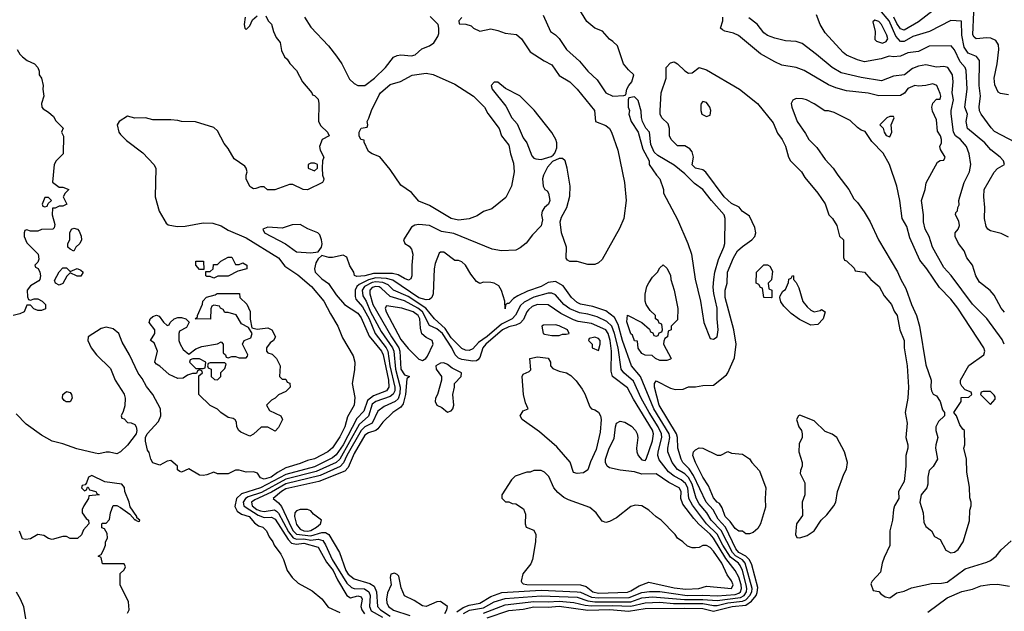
# Model space of a CAD drawing. Header units: inches. Extents: x 1793389 to 1900389, y 320802 to 470796.
# Tile 514 of 656: x 1870670 to 1876147, y 380662 to 383956. Entities that reach past the tile are written whole.
import ezdxf

# ---------------------------------------------------------------- set-up
doc = ezdxf.new("R2010")
doc.units = ezdxf.units.IN
doc.header["$MEASUREMENT"] = 0
doc.layers.add('B8378', color=7, linetype='Continuous')

msp = doc.modelspace()

# ---------------------------------------------------------------- linework, layer by layer
at = {"layer": 'B8378', "color": 2}
for points, elevation in [([(1873581, 383981), (1873622, 383890), (1873650, 383871.3), (1873670, 383851.3), (1873711.3, 383790), (1873784.5, 383724.5), (1873831, 383670), (1873881.4, 383621.4), (1873931.3, 383550), (1873970, 383531), (1874030, 383534), (1874042, 383538), (1874048, 383570), (1874058, 383590), (1874075.3, 383610), (1874086, 383650), (1874056.4, 383676.4), (1874028.7, 383710), (1873995.3, 383810), (1873970, 383835.3), (1873950, 383848), (1873912.5, 383892.5), (1873869.2, 383909.2), (1873825.6, 383945.6), (1873750, 384068)], 230), ([(1876210, 383272.3), (1876093.4, 383333.4), (1876073.3, 383353.3), (1876019.3, 383430), (1876009.7, 383449.7), (1876006.8, 383473.2), (1876014.5, 383530), (1876007.3, 383590), (1876009.5, 383729.5), (1875991.7, 383751.7), (1875947, 383770), (1875924.1, 383804.1), (1875911.1, 383870), (1875908.7, 383948.7), (1875850, 383952.7), (1875731, 383890), (1875638, 383862), (1875590, 383835.6), (1875570, 383834), (1875543.8, 383863.8), (1875506, 383950), (1875452.2, 384012.2)], 214), ([(1875752, 384008), (1875670, 383943.6), (1875590, 383898.9), (1875570, 383905.6), (1875550, 383935.8), (1875532.3, 383970)], 210), ([(1876170, 383538), (1876126, 383546), (1876112.9, 383552.9), (1876094.2, 383594.2), (1876091.6, 383630), (1876107, 383710), (1876117, 383790), (1876115.6, 383815.6), (1876099.7, 383839.7), (1876073.1, 383853.1), (1876050, 383855.6), (1875990, 383849.4), (1875978.6, 383858.6), (1875972.5, 383872.5), (1875977.6, 383997.6)], 210), ([(1872038, 383978), (1872052, 383950), (1872070.9, 383930.9), (1872082, 383890), (1872096.9, 383856.9), (1872118, 383830), (1872125.4, 383785.4), (1872142, 383750), (1872156.9, 383736.9), (1872171.6, 383711.6), (1872210, 383674), (1872242, 383610), (1872294, 383550), (1872298, 383538), (1872310, 383534), (1872330, 383514), (1872334, 383490), (1872332, 383390), (1872345.4, 383365.4), (1872382, 383330), (1872391.3, 383310), (1872351.6, 383288.4), (1872338, 383250), (1872342, 383230), (1872362, 383190), (1872354, 383170), (1872352, 383130), (1872354, 383090), (1872362, 383070), (1872359.6, 383060.4), (1872354, 383050), (1872270, 383008.7), (1872246, 383010), (1872190, 383038), (1872170, 383038), (1872088.9, 383008.9), (1872048.9, 383008.9), (1872030, 383026), (1872010, 383026), (1871983.6, 383016.4), (1871970, 383015.3), (1871960.2, 383020.2), (1871950, 383028), (1871929.3, 383070), (1871929.3, 383090.7), (1871935.3, 383110), (1871929, 383130), (1871921.2, 383141.2), (1871862.3, 383182.2), (1871830, 383239), (1871807.3, 383267.3), (1871770, 383338), (1871750, 383355.3), (1871648.4, 383388.4), (1871570, 383388.7), (1871550, 383395.3), (1871510, 383399), (1871410, 383399), (1871370, 383409), (1871310, 383408.7), (1871270, 383419), (1871222, 383390), (1871212, 383370), (1871221, 383330), (1871230, 383318), (1871263.4, 383283.4), (1871354.6, 383214.6), (1871416, 383150), (1871426, 383130), (1871422.8, 382970), (1871446, 382890), (1871483.5, 382823.5), (1871494.8, 382814.8), (1871545.5, 382805.5), (1871590, 382806), (1871690, 382825.5), (1871743.4, 382823.4), (1871790, 382808), (1871830, 382784.4), (1871930, 382741.3), (1872110, 382630.5), (1872144.9, 382584.9), (1872216.1, 382536.1), (1872293, 382470), (1872362.4, 382390), (1872398, 382318), (1872439.3, 382250), (1872464.7, 382184.7), (1872524.5, 382084.5), (1872533.4, 382050), (1872532.8, 382007.2), (1872518.8, 381930), (1872533.7, 381853.7), (1872530.7, 381810), (1872494, 381746), (1872478.4, 381690), (1872450, 381633.2), (1872410, 381573.2), (1872384, 381550), (1872310, 381512), (1872270, 381502.9), (1872230, 381485.1), (1872150, 381461.1), (1872103.9, 381436.1), (1872067.7, 381410), (1872030, 381397.6), (1872010, 381405.2), (1871991.6, 381431.6), (1871970, 381439.3), (1871930, 381437.2), (1871890, 381448), (1871870, 381448), (1871830, 381428.7), (1871770, 381428.7), (1871750, 381438), (1871710, 381422), (1871690, 381419), (1871670, 381421.2), (1871610, 381455.3), (1871570, 381438), (1871560.4, 381440.4), (1871548, 381450), (1871548, 381470), (1871510, 381502), (1871490, 381498), (1871450, 381475.3), (1871410, 381488.7), (1871399, 381510), (1871390, 381546), (1871380.4, 381560.4), (1871369.1, 381609.1), (1871368.7, 381630), (1871378, 381650), (1871441.2, 381718.8), (1871454, 381750), (1871452.3, 381790), (1871409.5, 381870), (1871374.2, 381914.2), (1871350, 381959.3), (1871328.4, 381988.4), (1871280.7, 382090), (1871240.3, 382160.3), (1871220.9, 382210), (1871190, 382235.6), (1871150, 382244.2), (1871122.3, 382237.7), (1871050.8, 382190), (1871048.2, 382170), (1871068, 382130), (1871097.1, 382090), (1871174.9, 382014.9), (1871201.6, 381950), (1871250.5, 381870.5), (1871256, 381850), (1871254.4, 381805.6), (1871246, 381774), (1871234, 381750), (1871238, 381738), (1871250, 381734), (1871270, 381714), (1871290, 381712), (1871310, 381702), (1871318, 381690), (1871322, 381670), (1871318, 381650), (1871270, 381588), (1871230.6, 381549.4), (1871210, 381539), (1871168.9, 381548.9), (1871150, 381549), (1871110, 381539.3), (1871090, 381542.7), (1870986.5, 381566.5), (1870910, 381594), (1870849.7, 381609.7), (1870790, 381642.9), (1870705.1, 381705.1), (1870650, 381762.7)], 222), ([(1873130, 383968), (1873112, 383950), (1873114, 383934), (1873152, 383932), (1873182, 383922), (1873194, 383910), (1873230, 383892), (1873290, 383904.7), (1873330, 383896), (1873370, 383881), (1873433.2, 383873.2), (1873461, 383850), (1873510, 383778), (1873586.4, 383726.4), (1873630, 383704.7), (1873670, 383644.7), (1873730, 383610.7), (1873770.8, 383570), (1873867.3, 383450), (1873872, 383390), (1873930, 383366.8), (1873951, 383350), (1873962.8, 383330), (1873997.3, 383230), (1874034, 383050), (1874042.8, 382950), (1874030.5, 382850), (1874006.6, 382793.4), (1873910, 382622), (1873890, 382602), (1873870, 382594), (1873830, 382594), (1873770, 382609.4), (1873729.4, 382609.4), (1873717.2, 382617.2), (1873709.3, 382629.3), (1873712, 382690), (1873682.9, 382770), (1873677.2, 382830), (1873683.7, 382856.3), (1873712.7, 382910), (1873730, 382974), (1873732.7, 383030), (1873716, 383130), (1873704, 383170), (1873690, 383184), (1873670, 383184), (1873634, 383166), (1873605.5, 383134.5), (1873582.8, 383090), (1873578, 383070), (1873582, 383030), (1873591.6, 383011.6), (1873603.6, 383003.6), (1873612, 382990), (1873618, 382950), (1873612, 382930), (1873588.5, 382911.5), (1873576.3, 382890), (1873573.4, 382870), (1873578.5, 382841.5), (1873570.5, 382809.5), (1873522, 382758), (1873488.1, 382711.9), (1873454.6, 382685.4), (1873430, 382672.7), (1873350, 382669.4), (1873298.6, 382678.6), (1873085.3, 382765.3), (1873016.9, 382776.9), (1872950, 382809.6), (1872890, 382816), (1872867.5, 382812.5), (1872850, 382802), (1872804.7, 382730), (1872812, 382710), (1872836.3, 382696.3), (1872850, 382678), (1872857.3, 382650), (1872850.7, 382590), (1872850.7, 382529.3), (1872846.4, 382513.6), (1872833.4, 382506.6), (1872810, 382514.5), (1872775.3, 382535.3), (1872742.8, 382542.8), (1872637.4, 382542.6), (1872589.8, 382529.8), (1872545.8, 382525.8), (1872532.9, 382532.9), (1872529.3, 382550), (1872506.5, 382586.5), (1872490, 382634), (1872470, 382646), (1872410, 382632.3), (1872390, 382632.7), (1872350, 382644), (1872330, 382625.2), (1872317.3, 382602.7), (1872310.5, 382570), (1872314, 382550), (1872350, 382514), (1872388.2, 382488.2), (1872430, 382424.7), (1872476, 382370), (1872550, 382322), (1872570, 382296.3), (1872614.2, 382194.2), (1872682, 382110), (1872691, 382090), (1872720.9, 381950), (1872723.6, 381910), (1872709.3, 381890.7), (1872638, 381862), (1872604.1, 381835.9), (1872584.1, 381775.9), (1872544.9, 381735.1), (1872470, 381589.8), (1872430, 381533.5), (1872410, 381516.8), (1872310, 381467.5), (1872150, 381423.9), (1872010, 381349.2), (1871903.6, 381316.4), (1871874.9, 381290), (1871866.6, 381246.6), (1871879.9, 381219.9), (1871903.9, 381203.9), (1871946, 381190), (1871974.9, 381154.9), (1871998, 381138), (1872022, 381130), (1872042, 381110), (1872056.9, 381076.9), (1872078, 381050), (1872084.7, 381030), (1872121.4, 380981.4), (1872137.3, 380950), (1872158, 380890), (1872186, 380850), (1872218.5, 380818.5), (1872296.8, 380776.8), (1872350, 380731), (1872385.8, 380685.8), (1872450, 380656)], 226), ([(1871924.7, 383970), (1871918, 383930), (1871922, 383910), (1871930, 383902), (1871934, 383906), (1871950, 383922), (1871964.7, 383955.3), (1871990, 383978)], 222), ([(1872253.4, 383970), (1872290, 383914), (1872386.8, 383810), (1872432.5, 383752.5), (1872462, 383710), (1872504.4, 383624.4), (1872530, 383600.7), (1872550, 383590.6), (1872590, 383590.5), (1872642.7, 383630), (1872705.2, 383690), (1872750, 383746.8), (1872770, 383757.3), (1872790, 383760.7), (1872850, 383756), (1872870, 383761), (1872906.3, 383793.7), (1872949.1, 383810.9), (1872972.9, 383827.1), (1872996.4, 383863.6), (1873000.4, 383879.6), (1873002, 383910), (1872998, 383930), (1872953.6, 383973.6)], 226), ([(1876147.3, 382150), (1876136.1, 382176.1), (1876050, 382293.2), (1875970, 382373.2), (1875851.7, 382531.7), (1875810, 382577.2), (1875747.3, 382690), (1875729.6, 382749.6), (1875707, 382790), (1875697.2, 382830), (1875697.2, 382870), (1875686.6, 382950), (1875706, 383010), (1875712.7, 383047.3), (1875776.4, 383163.6), (1875790, 383172), (1875810, 383174), (1875818, 383190), (1875792.9, 383232.9), (1875788.7, 383250), (1875798, 383270), (1875797.6, 383290), (1875791.5, 383310), (1875775.6, 383335.6), (1875770, 383398), (1875747.5, 383447.5), (1875743.7, 383470), (1875750, 383492), (1875770, 383514), (1875790, 383514), (1875793.2, 383530), (1875790, 383546), (1875772.3, 383590), (1875750, 383599.3), (1875710, 383589), (1875670, 383586), (1875650, 383589.4), (1875610, 383572.3), (1875592.3, 383547.7), (1875570, 383534.5), (1875450, 383531.8), (1875390, 383547), (1875270, 383559.5), (1875210, 383577), (1875170, 383594.5), (1875033.8, 383673.8), (1874990, 383689.3), (1874910, 383703.7), (1874870, 383720.9), (1874790, 383767), (1874668.2, 383868.2), (1874640.8, 383880.8), (1874592, 383892), (1874580.1, 383900.1), (1874569.2, 383910), (1874582, 383950), (1874582, 383970)], 226), ([(1876147.6, 382327.6), (1876129.3, 382350), (1876090, 382422), (1876069.2, 382449.2), (1876010, 382495.3), (1875989.2, 382530), (1875969.4, 382589.4), (1875939.3, 382630), (1875923.7, 382670), (1875892.7, 382710), (1875873.2, 382750), (1875874, 382770), (1875889.6, 382790.4), (1875897, 382810), (1875893.8, 382833.8), (1875875.3, 382870), (1875878, 382882), (1875887.3, 382892.7), (1875888, 382910), (1875895.3, 382924.7), (1875894, 382950), (1875899, 382970), (1875923.6, 383050), (1875953.2, 383110), (1875960.9, 383150), (1875952.3, 383210), (1875936.2, 383250), (1875903.7, 383290), (1875876, 383310), (1875863.7, 383330), (1875851.7, 383431.7), (1875851.6, 383450), (1875864.4, 383510), (1875858, 383550), (1875862, 383610), (1875859.3, 383650), (1875833.2, 383690), (1875810, 383696), (1875770, 383692), (1875710, 383704.5), (1875670, 383696.9), (1875635.6, 383684.4), (1875591.6, 383648.4), (1875530, 383641.6), (1875464.1, 383615.9), (1875350, 383634), (1875240.1, 383660.1), (1875190, 383689.4), (1875103.3, 383763.3), (1875023.2, 383823.2), (1874990, 383834), (1874930, 383839), (1874870, 383854), (1874830, 383869.2), (1874810, 383884), (1874771.6, 383931.6), (1874725.8, 383965.8)], 222), ([(1876170, 382746), (1876130, 382766), (1876070, 382781.2), (1876055.3, 382790), (1876045.6, 382805.6), (1876037.2, 382850), (1876039.3, 382910), (1876032.7, 382970), (1876036, 383010), (1876090, 383106.8), (1876110, 383127.3), (1876148.7, 383150), (1876142, 383170), (1876124, 383190), (1876071.5, 383231.5), (1876039.3, 383270), (1875942, 383350), (1875935.1, 383390), (1875941.6, 383430), (1875927.8, 383470), (1875939.7, 383570), (1875934.3, 383674.3), (1875929.5, 383690), (1875901, 383721), (1875870, 383789), (1875851.5, 383811.5), (1875730, 383809.3), (1875670, 383779.5), (1875610, 383771.6), (1875570, 383754), (1875530, 383749.4), (1875507.3, 383752.7), (1875461.4, 383738.6), (1875370, 383720.9), (1875330, 383732.7), (1875270, 383759.3), (1875250, 383773.2), (1875150, 383884), (1875122.7, 383930), (1875102.7, 383982.7)], 218), ([(1870656, 383790), (1870670, 383764.7), (1870684.7, 383750), (1870712, 383730), (1870752, 383710), (1870770.9, 383690.9), (1870778, 383670), (1870778, 383650), (1870791, 383630), (1870801, 383590), (1870798, 383570), (1870804.7, 383530), (1870791.3, 383490), (1870792, 383470), (1870799.6, 383459.6), (1870830, 383442), (1870856.9, 383416.9), (1870870, 383394), (1870912, 383352), (1870902, 383330), (1870912.7, 383307.3), (1870912, 383210), (1870872, 383170), (1870862, 383150), (1870852, 383052), (1870890, 383024.7), (1870910, 383024.7), (1870942, 383010), (1870922, 382990), (1870912, 382970), (1870931, 382929), (1870910, 382918), (1870890, 382918), (1870867.3, 382907.3), (1870852.7, 382907.3), (1870851, 382870), (1870864.7, 382815.3), (1870862, 382798), (1870854, 382790), (1870790, 382788), (1870770, 382778), (1870730, 382778), (1870710, 382786), (1870698, 382782), (1870694, 382770), (1870694, 382750), (1870710, 382714), (1870772, 382650), (1870776.9, 382623.1), (1870770, 382606), (1870754, 382590), (1870758, 382578), (1870771.6, 382571.6), (1870782, 382550), (1870784.7, 382530), (1870782, 382510), (1870776.9, 382503.1), (1870730, 382475.3), (1870712, 382450), (1870712.7, 382412.7), (1870718, 382398), (1870730, 382394), (1870750, 382402), (1870770, 382402), (1870794, 382390), (1870814, 382370), (1870812.7, 382347.3), (1870790, 382338), (1870770, 382338), (1870747.3, 382347.3), (1870730, 382366), (1870710, 382366), (1870694, 382330), (1870670, 382318), (1870634, 382310)], 218), ([(1873270, 380626.4), (1873390, 380667.5), (1873470, 380675.2), (1873530, 380686.8), (1873610, 380685), (1873670, 380691.5), (1873830, 380668.8), (1873952.4, 380672.4), (1874055.9, 380664.1), (1874150, 380678.5), (1874370, 380679.8), (1874470, 380678), (1874530, 380663.2), (1874634, 380690), (1874710, 380696.6), (1874741.3, 380718.7), (1874766, 380750), (1874773.1, 380766.9), (1874775.8, 380795.8), (1874741.8, 380921.8), (1874729.3, 380949.3), (1874708.9, 380968.9), (1874669.5, 380989.5), (1874652.8, 381010), (1874596.2, 381130), (1874554.5, 381174.5), (1874528.3, 381228.3), (1874487.7, 381270), (1874418.5, 381418.5), (1874394.8, 381454.8), (1874358.9, 381490), (1874348.8, 381508.8), (1874331.1, 381570), (1874328.7, 381630), (1874323.1, 381650), (1874227.7, 381810), (1874200.7, 381910), (1874201.2, 381930), (1874210, 381944.7), (1874290, 381904.7), (1874316.9, 381896.9), (1874360.4, 381899.6), (1874390, 381912), (1874430, 381911.3), (1874470, 381918.8), (1874530, 381921), (1874601.2, 381978.8), (1874609, 381990), (1874646.3, 382073.7), (1874655.1, 382150), (1874642.9, 382230), (1874594.5, 382410), (1874595.1, 382450), (1874606, 382490), (1874607.3, 382550), (1874640.9, 382630), (1874663.7, 382670), (1874690, 382694), (1874742, 382730), (1874759, 382750), (1874764, 382770), (1874758.6, 382798.6), (1874730, 382862), (1874689.5, 382889.5), (1874672.7, 382912.7), (1874630, 382933.2), (1874589.3, 382970), (1874487.2, 383107.2), (1874470, 383121.2), (1874430, 383129.3), (1874410, 383149), (1874418, 383190), (1874410, 383221.2), (1874398.2, 383238.2), (1874370, 383254), (1874330, 383253.2), (1874293.2, 383290), (1874285.2, 383310), (1874285.2, 383350), (1874276.5, 383376.5), (1874241.2, 383410), (1874232.7, 383430), (1874232.3, 383450), (1874238, 383550), (1874265.2, 383630), (1874265.2, 383690), (1874290, 383716), (1874310, 383721), (1874330, 383710.8), (1874370, 383671), (1874390, 383658.8), (1874410, 383661), (1874450, 383691), (1874490, 383677.3), (1874674.8, 383570), (1874774, 383490), (1874861.4, 383381.4), (1874885.2, 383325.2), (1874910.8, 383290), (1874930, 383252), (1874946, 383190), (1874958, 383170), (1875018, 383110), (1875038, 383078), (1875110.6, 382990.6), (1875150, 382932), (1875171.3, 382870), (1875191.3, 382850), (1875216, 382810), (1875231.1, 382751.1), (1875252, 382730), (1875252.7, 382632.7), (1875258, 382618), (1875270, 382614), (1875312.7, 382572.7), (1875318, 382558), (1875370, 382551.3), (1875404.7, 382510), (1875450.5, 382470.5), (1875478, 382418), (1875518.8, 382370), (1875533.7, 382333.7), (1875550.7, 382310), (1875566.8, 382230), (1875590.6, 382170), (1875590.7, 382129.3), (1875607.7, 382030), (1875614, 381910), (1875610.6, 381850), (1875596, 381770), (1875606.8, 381710), (1875598.8, 381630), (1875610.8, 381590), (1875610.7, 381570), (1875598.8, 381530), (1875598.8, 381470), (1875590, 381386), (1875558, 381330), (1875561, 381290), (1875536, 381250), (1875530.8, 381230), (1875524.9, 381170), (1875510.7, 381110), (1875510.7, 381029.3), (1875478, 380962), (1875466.8, 380930), (1875458.8, 380881.2), (1875412, 380830), (1875405.4, 380814.6), (1875418, 380778), (1875450, 380772), (1875459.6, 380759.6), (1875483.6, 380743.6), (1875510, 380738), (1875550, 380766), (1875590, 380774.8), (1875630, 380794), (1875742, 380818), (1875798.5, 380818.5), (1875830, 380823.8), (1875930, 380899.1), (1876050, 380936), (1876070, 380946), (1876102, 380970), (1876130, 381004.7), (1876185.6, 381054.4)], 226), ([(1873250, 380652.4), (1873370, 380698.4), (1873530, 380717.8), (1873610, 380714.8), (1873670, 380718.4), (1873751.5, 380711.5), (1873816.1, 380696.1), (1873850, 380693.1), (1873970, 380695), (1874070, 380690.7), (1874150, 380710.2), (1874230, 380712.4), (1874306.2, 380706.2), (1874470, 380705.9), (1874530, 380694.8), (1874550, 380695.5), (1874609.9, 380710.1), (1874690, 380718.1), (1874710, 380725.7), (1874732.2, 380750), (1874741.7, 380770), (1874744.7, 380790), (1874705.8, 380930), (1874690, 380949.8), (1874650.9, 380970.9), (1874634.3, 380990), (1874572.4, 381112.4), (1874515.8, 381170), (1874492.3, 381210), (1874450, 381261.3), (1874432.2, 381292.2), (1874411.4, 381370), (1874390, 381406.9), (1874370, 381428.5), (1874330, 381452.8), (1874299.7, 381490), (1874275.8, 381550), (1874275.1, 381570), (1874285.6, 381630), (1874281.8, 381650), (1874197.4, 381790), (1874123.1, 381970), (1874073, 382030), (1874023.5, 382170), (1873998.4, 382258.4), (1873977.7, 382297.7), (1873930, 382335.8), (1873858.9, 382358.9), (1873790, 382373), (1873770, 382382.4), (1873739.6, 382410), (1873693.7, 382473.7), (1873650, 382498), (1873610, 382492.8), (1873570, 382471.1), (1873495.5, 382444.5), (1873440.7, 382419.3), (1873416.2, 382403.8), (1873390, 382375.3), (1873383.6, 382376.4), (1873371.6, 382368.4), (1873370, 382346), (1873369, 382390), (1873350, 382448), (1873335.1, 382475.1), (1873310, 382489), (1873290, 382494), (1873250, 382495.3), (1873230, 382488), (1873210, 382498), (1873179, 382539), (1873149.3, 382589.3), (1873130, 382608.7), (1873110, 382615.3), (1873090, 382615.3), (1873030, 382662), (1873010, 382662), (1873004, 382656), (1872981.7, 382598.3), (1872974.9, 382570), (1872970.7, 382430), (1872962.8, 382410), (1872950, 382399.3), (1872930, 382396.9), (1872890, 382408.1), (1872745.2, 382505.2), (1872710, 382516.1), (1872650, 382518.8), (1872610, 382508.7), (1872557.5, 382482.5), (1872544.9, 382470), (1872535.6, 382450), (1872535.1, 382415.1), (1872540.3, 382400.3), (1872577.3, 382357.3), (1872613.7, 382290), (1872647.3, 382210), (1872708.3, 382130), (1872718.5, 382110), (1872729.5, 382030), (1872756.8, 381910), (1872756, 381890), (1872747.9, 381872.1), (1872730, 381858.2), (1872650, 381830.8), (1872630, 381815.1), (1872610.7, 381749.3), (1872557.9, 381702.1), (1872450.2, 381510), (1872430, 381491.8), (1872319.3, 381440.7), (1872150, 381398), (1872015.2, 381324.8), (1871940.8, 381299.2), (1871925.5, 381290), (1871913.2, 381270), (1871916.9, 381250), (1871923.4, 381243.4), (1871996.9, 381196.9), (1872030, 381184.1), (1872070, 381186.7), (1872090, 381174.6), (1872162.3, 381062.3), (1872182.4, 381042.4), (1872210, 381035.8), (1872250, 381042.3), (1872330, 381019.5), (1872376.1, 380936.1), (1872412.8, 380890), (1872436.9, 380836.9), (1872490, 380750.4), (1872510, 380737.6), (1872550, 380748.2), (1872570, 380742.8), (1872574.6, 380730), (1872567, 380690), (1872572.7, 380670), (1872588.6, 380648.6)], 230), ([(1873138.5, 380650), (1873171.6, 380668.4), (1873250, 380682.5), (1873310, 380715.6), (1873370, 380733.7), (1873570, 380749.4), (1873770, 380740.6), (1873830, 380720.5), (1873870, 380715.7), (1874070, 380715.3), (1874130, 380737.1), (1874190, 380742.5), (1874368.5, 380728.5), (1874470, 380729), (1874550, 380722.1), (1874680.3, 380739.7), (1874699.3, 380750), (1874712.1, 380770), (1874715.6, 380790), (1874712, 380810), (1874690, 380889.5), (1874677.8, 380917.8), (1874668.4, 380930), (1874623.7, 380963.7), (1874581.7, 381030), (1874550, 381092.2), (1874490.8, 381150), (1874412.5, 381252.5), (1874391.8, 381290), (1874386.2, 381350), (1874373.8, 381373.8), (1874350, 381395.3), (1874310, 381414.7), (1874278.5, 381438.5), (1874226.4, 381506.4), (1874219.7, 381530), (1874221, 381550), (1874242, 381630), (1874240.3, 381650), (1874221.8, 381690), (1874170.8, 381770), (1874127.6, 381850), (1874084.2, 381944.2), (1874029.6, 381990), (1874016.3, 382010), (1873998.2, 382130), (1873979, 382210), (1873963.9, 382250), (1873936.1, 382276.1), (1873882.4, 382302.4), (1873830, 382316.8), (1873783.3, 382323.3), (1873730, 382345.7), (1873697.6, 382370), (1873650, 382425.1), (1873630, 382433.3), (1873610, 382432.8), (1873530, 382410.9), (1873476, 382384), (1873455.5, 382364.5), (1873428.3, 382311.7), (1873410, 382291.3), (1873350, 382261.5), (1873270, 382192.9), (1873221.1, 382158.9), (1873190, 382122.9), (1873170, 382114.7), (1873150, 382115.8), (1873130, 382126), (1873070, 382185.8), (1873036.1, 382236.1), (1872977.3, 382290), (1872929.9, 382349.9), (1872830, 382415.7), (1872750, 382449.8), (1872719.2, 382479.2), (1872690, 382493.7), (1872650, 382497.1), (1872630, 382493.2), (1872588.7, 382471.3), (1872574.2, 382450), (1872579.3, 382419.3), (1872597.5, 382390), (1872621.3, 382330), (1872680.9, 382220.9), (1872744.1, 382130), (1872751.8, 382110), (1872759.5, 382010), (1872785.3, 381910), (1872784.7, 381875.3), (1872775, 381845), (1872758.4, 381830), (1872697, 381803), (1872662.4, 381777.6), (1872630.8, 381709.2), (1872590, 381688.7), (1872570, 381669.7), (1872490.2, 381530), (1872471.2, 381488.8), (1872451.8, 381468.2), (1872341.5, 381418.5), (1872150, 381372.5), (1872070, 381324.9), (1871977.2, 381282.8), (1871958.3, 381270), (1871962, 381250), (1871989.1, 381230), (1872010, 381220.9), (1872030, 381218), (1872086.9, 381226.9), (1872099.1, 381219.1), (1872110, 381208.7), (1872165.3, 381105.3), (1872191.7, 381071.7), (1872210, 381064.8), (1872250, 381066), (1872290, 381058.9), (1872330, 381063.8), (1872355.8, 381055.8), (1872371.7, 381031.7), (1872407.2, 380950), (1872490, 380818.9), (1872515.5, 380795.5), (1872530, 380790.2), (1872587, 380787), (1872611.5, 380771.5), (1872618.4, 380750), (1872614.7, 380690), (1872625.3, 380665.3), (1872687.7, 380630)], 234), ([(1873100.7, 380659.3), (1873136.7, 380683.3), (1873170, 380696.6), (1873230, 380707), (1873290, 380745), (1873352.5, 380767.5), (1873570, 380780.2), (1873770, 380771), (1873790, 380768.5), (1873850, 380741.4), (1873890, 380736.8), (1874059.9, 380740.1), (1874130, 380767.2), (1874173.6, 380773.6), (1874230, 380771.8), (1874382, 380750), (1874470, 380752.5), (1874550, 380748.8), (1874650, 380755.7), (1874670, 380763), (1874678.8, 380770), (1874685.8, 380790), (1874683.7, 380810), (1874670, 380851.8), (1874650, 380889.6), (1874597.1, 380957.1), (1874528.7, 381070), (1874511.5, 381091.5), (1874447.7, 381147.7), (1874419.2, 381179.2), (1874358.9, 381258.9), (1874347.8, 381290), (1874349.6, 381330), (1874337.6, 381350), (1874280, 381380), (1874210, 381427), (1874130, 381425.2), (1874090, 381439), (1874010, 381448), (1873950, 381462), (1873938, 381470), (1873928.7, 381490), (1873928, 381510), (1873949.2, 381570), (1873976.2, 381623.8), (1873983.6, 381690), (1873990, 381710.6), (1874010, 381720.4), (1874036.2, 381716.2), (1874074, 381694), (1874095.5, 381670), (1874105.5, 381650), (1874108, 381630), (1874100.5, 381570), (1874103, 381550), (1874110.7, 381530), (1874130, 381506), (1874150, 381502.8), (1874155.1, 381510), (1874190, 381611), (1874196, 381650), (1874190, 381671.8), (1874083.5, 381843.5), (1874050, 381906.6), (1873967.8, 381970), (1873959.7, 381999.7), (1873961.8, 382110), (1873954.2, 382170), (1873943.5, 382210), (1873929.8, 382229.8), (1873850, 382264.7), (1873775.9, 382275.9), (1873750, 382284.7), (1873679.6, 382319.6), (1873610, 382368), (1873550, 382369.7), (1873521.4, 382358.6), (1873499.3, 382340.7), (1873490, 382329.4), (1873472.9, 382287.1), (1873454, 382266), (1873430, 382255.3), (1873390, 382246.2), (1873355.3, 382230), (1873263.6, 382150), (1873246.7, 382130), (1873230, 382076), (1873217.8, 382062.2), (1873210, 382056.9), (1873190, 382055.4), (1873130, 382064.4), (1873110, 382071.3), (1873092.8, 382090), (1873074, 382130), (1873022, 382210), (1872990, 382235.6), (1872950, 382254), (1872910, 382330.7), (1872885.1, 382350), (1872810, 382391.6), (1872730, 382414.5), (1872681, 382461), (1872670, 382468.6), (1872650, 382471.2), (1872630, 382464.4), (1872617.3, 382450), (1872617.6, 382430), (1872634.7, 382370), (1872738.2, 382190), (1872779.3, 382130), (1872785.2, 382110), (1872790.4, 382010), (1872810, 381978.8), (1872838, 381970), (1872823, 381957), (1872815.6, 381870), (1872802.7, 381817.3), (1872790, 381799.7), (1872746, 381770), (1872690, 381716.2), (1872662.2, 381677.8), (1872651.1, 381668.9), (1872610, 381656.1), (1872590, 381643.1), (1872530, 381541.6), (1872497.5, 381462.5), (1872477.7, 381442.3), (1872334.1, 381385.9), (1872150, 381343.5), (1872125.2, 381330), (1872078.8, 381290), (1872110, 381266), (1872126.6, 381246.6), (1872179.4, 381130), (1872191.1, 381110), (1872210, 381091.9), (1872290, 381082.5), (1872350, 381102), (1872370, 381100.3), (1872389.2, 381089.2), (1872448.7, 380990), (1872484.4, 380890), (1872496.5, 380870), (1872530, 380842.6), (1872617.5, 380817.5), (1872641.6, 380801.6), (1872654.7, 380770), (1872660.2, 380690), (1872677, 380670), (1872730, 380636.2)], 238), ([(1871268.4, 380651.6), (1871278, 380670), (1871274.6, 380714.6), (1871228, 380810), (1871228, 380872), (1871250, 380894), (1871258, 380910), (1871250, 380926), (1871130, 380926), (1871122, 380962), (1871106, 380970), (1871122, 380978), (1871136.4, 381003.6), (1871146, 381030), (1871146, 381050), (1871158, 381070), (1871156.4, 381096.4), (1871142, 381122), (1871127.3, 381127.3), (1871126, 381150), (1871130, 381154), (1871150, 381154), (1871170, 381174), (1871175.3, 381210), (1871189.1, 381250.9), (1871210, 381251), (1871230, 381241), (1871282.8, 381202.8), (1871310, 381172), (1871314, 381174), (1871314, 381170), (1871330, 381162), (1871336.4, 381163.6), (1871338, 381170), (1871322, 381182), (1871322, 381190), (1871284.7, 381244.7), (1871279, 381270), (1871254, 381330), (1871252.5, 381352.5), (1871238, 381370), (1871144.1, 381384.1), (1871070, 381419), (1871052, 381410), (1871042, 381378), (1871034, 381366), (1871018, 381362), (1871014, 381350), (1871030, 381334), (1871042, 381338), (1871046, 381354), (1871050, 381354), (1871058, 381338), (1871094, 381330), (1871098, 381318), (1871112, 381310), (1871054, 381306), (1871052, 381290), (1871026, 381250), (1871018, 381230), (1871018, 381210), (1871039.6, 381179.6), (1871052, 381170), (1871054, 381150), (1871023.6, 381116.4), (1871012.7, 381087.3), (1870991.6, 381068.4), (1870950, 381068.7), (1870930, 381078), (1870910, 381078), (1870850, 381062), (1870830, 381068), (1870804.7, 381084.7), (1870770, 381089.3), (1870730, 381066), (1870701.5, 381061.5), (1870686, 381066), (1870669.1, 381109.1)], 226), ([(1873035.1, 380650), (1873046.6, 380670), (1873049, 380690), (1873010, 380717.2), (1872990, 380716), (1872930, 380689.3), (1872910, 380692.7), (1872863.3, 380723.3), (1872810, 380749.2), (1872792.5, 380792.5), (1872778, 380858), (1872770, 380868), (1872754.6, 380874.6), (1872734, 380870), (1872731.3, 380850), (1872736, 380810), (1872715.5, 380764.5), (1872710.4, 380730), (1872712.4, 380710), (1872721.3, 380690), (1872750, 380668), (1872839.2, 380639.2)], 242), ([(1875721.5, 380658.5), (1875830, 380737.3), (1875910, 380773.4), (1875970, 380784.9), (1876015.9, 380804.1), (1876067.5, 380812.5), (1876110, 380812.7), (1876177, 380803)], 222), ([(1870650, 380771.3), (1870672.8, 380732.8), (1870690.9, 380689.1), (1870702.8, 380610), (1870704.7, 380550), (1870702, 380510), (1870694, 380490), (1870694, 380430), (1870705.4, 380405.4), (1870730, 380382), (1870754, 380370), (1870754, 380330), (1870743.6, 380316.4), (1870734, 380290), (1870731.6, 380248.4), (1870714, 380230), (1870714, 380190), (1870703.6, 380176.4), (1870692.7, 380147.3), (1870691.6, 380128.4), (1870672.7, 380107.3), (1870671.6, 380088.4), (1870654, 380070)], 226)]:
    msp.add_lwpolyline(points, dxfattribs=dict(at, elevation=elevation))
for points, elevation in [([(1875426.2, 383953.8), (1875416, 383944), (1875428.2, 383890), (1875426.6, 383846.6), (1875436.8, 383836.8), (1875470, 383826), (1875490, 383834.8), (1875495.6, 383844.4), (1875498.4, 383850), (1875494.3, 383870), (1875464.5, 383930), (1875450, 383946.6)], 218), ([(1873110, 382840.7), (1873070, 382849.3), (1872950, 382920.9), (1872890, 382945.2), (1872850, 382994), (1872790, 383035.3), (1872730, 383122), (1872672.9, 383192.9), (1872630, 383208.7), (1872610, 383222), (1872586, 383274), (1872586, 383286), (1872568, 383290), (1872558, 383310), (1872558, 383330), (1872570, 383352), (1872602, 383358), (1872606, 383370), (1872602, 383390), (1872612.7, 383407.3), (1872626, 383450), (1872670, 383538), (1872677.2, 383550), (1872730, 383596.3), (1872787.2, 383612.8), (1872852.9, 383647.1), (1872930, 383659.1), (1872970, 383650.6), (1873090, 383597.3), (1873194.8, 383530), (1873254.8, 383470), (1873273.4, 383433.4), (1873337.3, 383350), (1873350.8, 383310), (1873390, 383258), (1873399.1, 383210), (1873416.7, 383156.7), (1873420.5, 383110), (1873406, 383030), (1873373.5, 382966.5), (1873296.9, 382903.1), (1873250, 382889.3), (1873215.4, 382864.6), (1873170, 382847.6)], 222), ([(1873330, 383608), (1873310, 383608), (1873292, 383590), (1873298, 383570), (1873374.9, 383474.9), (1873407.7, 383410), (1873437.1, 383377.1), (1873470, 383298), (1873490.8, 383270), (1873518, 383198), (1873530, 383184.7), (1873540.7, 383180.7), (1873570, 383178.8), (1873590, 383182.8), (1873625.6, 383194.4), (1873637.2, 383202.8), (1873646.3, 383213.7), (1873657, 383243), (1873658, 383270), (1873652.3, 383290), (1873630, 383329), (1873532, 383452), (1873452, 383532), (1873372.9, 383572.9)], 226), ([(1874090, 383526), (1874058, 383522), (1874054, 383510), (1874054, 383470), (1874062, 383450), (1874058, 383430), (1874071, 383390), (1874111, 383331), (1874135.3, 383235.3), (1874172, 383170), (1874172, 383150), (1874212, 383090), (1874231.3, 383070), (1874251, 383010), (1874251.3, 382990), (1874330, 382844.7), (1874387.3, 382710), (1874407.3, 382650), (1874427.5, 382512.5), (1874457.3, 382390), (1874474.8, 382270), (1874510, 382182), (1874530, 382178), (1874548.9, 382191.1), (1874556, 382230), (1874549.3, 382290), (1874549.5, 382350), (1874531, 382431), (1874527.8, 382467.8), (1874531, 382509), (1874537.4, 382550), (1874558, 382622), (1874587.3, 382690), (1874591.8, 382710), (1874594, 382850), (1874589.6, 382870), (1874518, 382950), (1874470, 383011.6), (1874424.2, 383044.2), (1874370, 383098), (1874310, 383147), (1874220.2, 383200.2), (1874199, 383219), (1874180.9, 383260.9), (1874172.7, 383330), (1874152.5, 383352.5), (1874134, 383390), (1874128.4, 383411.6), (1874127.3, 383447.3), (1874110, 383506)], 230), ([(1874470, 383501.2), (1874460.7, 383490), (1874459.8, 383480.2), (1874459.5, 383450), (1874464.4, 383430), (1874490, 383416.4), (1874510, 383425.5), (1874515.1, 383450), (1874509.5, 383470), (1874490, 383494.5)], 226), ([(1874990, 383518), (1874971.6, 383508.4), (1874962, 383490), (1874964.7, 383470), (1874994.8, 383390), (1875042, 383322), (1875058.8, 383290), (1875104, 383244), (1875150, 383178), (1875196, 383130), (1875221, 383090), (1875282.8, 383010), (1875310, 382958), (1875330, 382938), (1875367.1, 382887.1), (1875401, 382830), (1875447.3, 382730), (1875553.4, 382553.4), (1875570.8, 382510), (1875598.8, 382458.8), (1875630, 382371.3), (1875658, 382310), (1875674.9, 382250), (1875710, 382034), (1875741, 381950), (1875738, 381910), (1875742, 381890), (1875751.3, 381871.3), (1875770, 381862), (1875790.9, 381830.9), (1875803.6, 381783.6), (1875814, 381770), (1875814, 381750), (1875780.5, 381719.5), (1875766.8, 381690), (1875766, 381670), (1875778, 381630), (1875766, 381590), (1875764.7, 381570), (1875776, 381510), (1875750.9, 381469.1), (1875730, 381446), (1875721, 381410), (1875721, 381370), (1875716, 381350), (1875684.9, 381310), (1875678, 381270), (1875696.3, 381210), (1875699.6, 381159.6), (1875710, 381134), (1875742, 381110), (1875758, 381078), (1875790, 381062), (1875822.5, 381002.5), (1875850, 380987.3), (1875870, 380990.8), (1875890, 381006), (1875919, 381050), (1875954, 381166), (1875954.6, 381225.4), (1875962, 381250), (1875962, 381270), (1875954.6, 381294.6), (1875952.9, 381352.9), (1875938, 381438), (1875937.2, 381510), (1875922, 381570), (1875928, 381590), (1875926, 381670), (1875916.4, 381676.4), (1875900.2, 381700.2), (1875882, 381750), (1875866, 381770), (1875908, 381830), (1875907.3, 381852.7), (1875950, 381854), (1875966, 381870), (1875962, 381882), (1875930, 381895.3), (1875910, 381915.3), (1875902.7, 381930), (1875903.7, 381950), (1875949.8, 382030.2), (1876034, 382090), (1876039, 382110), (1876033.2, 382130), (1875889.4, 382350), (1875850, 382400.9), (1875786, 382466), (1875716, 382570), (1875678, 382618), (1875621.2, 382741.2), (1875604.1, 382804.1), (1875579.3, 382850), (1875566.6, 382950), (1875549.2, 383030), (1875509, 383150), (1875473.6, 383213.6), (1875410, 383278), (1875374, 383334), (1875350, 383342), (1875330, 383355.3), (1875290, 383395.3), (1875200.2, 383440.2), (1875170, 383449), (1875149.3, 383449.3), (1875090, 383488), (1875046, 383510), (1875023.6, 383516.4)], 230), ([(1875530, 383418), (1875510, 383418), (1875494, 383410), (1875454, 383370), (1875472.7, 383352.7), (1875478, 383330), (1875490, 383312), (1875510, 383304.7), (1875522, 383330), (1875518, 383370), (1875535.3, 383410)], 230), ([(1872310, 383158), (1872290, 383158), (1872274, 383150), (1872274, 383130), (1872310, 383114), (1872326, 383130), (1872326, 383150)], 222), ([(1870830, 382966), (1870810, 382966), (1870794, 382930), (1870798, 382918), (1870810, 382914), (1870822, 382918), (1870827.3, 382932.7), (1870846, 382950)], 218), ([(1870970, 382668), (1870950, 382678), (1870938, 382690), (1870938, 382710), (1870948.9, 382731.1), (1870948.7, 382770), (1870958, 382790), (1870970, 382796), (1870990.9, 382790.9), (1870999.8, 382779.8), (1871011.6, 382751.6), (1871014, 382730), (1871004.7, 382710), (1870982, 382690)], 218), ([(1872230, 382815.3), (1872185.4, 382814.6), (1872130, 382795.3), (1872050, 382802), (1872022, 382790), (1872032, 382770), (1872147.7, 382707.7), (1872210, 382664), (1872290, 382659.1), (1872330, 382664.7), (1872349.2, 382690), (1872352.1, 382707.9), (1872349.4, 382730), (1872338.7, 382758.7), (1872328.7, 382770), (1872272.1, 382792.1)], 226), ([(1871870, 382594), (1871890, 382594), (1871910, 382602), (1871934, 382590), (1871934, 382570), (1871883.6, 382556.4), (1871830, 382528.7), (1871771.6, 382528.4), (1871750, 382518), (1871730, 382526), (1871710, 382526), (1871706, 382530), (1871706, 382554), (1871730, 382554), (1871746, 382570), (1871747.3, 382592.7), (1871770, 382594), (1871788.4, 382611.6), (1871830, 382634), (1871850, 382634)], 218), ([(1870950, 382554), (1870990, 382571), (1871010, 382562), (1871022, 382550), (1871010, 382528), (1870990, 382528), (1870950, 382546), (1870931.6, 382528.4), (1870910, 382488), (1870890, 382478), (1870868.9, 382488.9), (1870864, 382504), (1870890, 382552), (1870910, 382574), (1870930, 382574)], 218), ([(1871670, 382566), (1871648.7, 382588.7), (1871648.9, 382611.1), (1871692.7, 382612.7), (1871694, 382566), (1871690, 382566)], 218), ([(1874230, 382058), (1874206, 382070), (1874187.3, 382087.3), (1874150, 382088), (1874130, 382098), (1874110, 382128), (1874106, 382166), (1874090, 382168), (1874079, 382199), (1874070, 382208), (1874046.8, 382273.2), (1874050, 382311.3), (1874131.1, 382271.1), (1874172.7, 382232.7), (1874178, 382218), (1874192.7, 382212.7), (1874198, 382198), (1874210, 382194), (1874222, 382198), (1874227.3, 382212.7), (1874242, 382218), (1874246, 382230), (1874242, 382262), (1874227.3, 382267.3), (1874222, 382282), (1874206, 382290), (1874206, 382310), (1874176.4, 382336.4), (1874155.3, 382370), (1874148.7, 382390), (1874148.9, 382428.9), (1874159, 382470), (1874170, 382492), (1874190, 382522), (1874218, 382550), (1874230, 382574), (1874250, 382592), (1874270, 382572), (1874290, 382534), (1874291.3, 382510), (1874311, 382450), (1874331.1, 382348.9), (1874330, 382286), (1874294, 382250), (1874294, 382230), (1874278, 382222), (1874274, 382190), (1874258, 382182), (1874252.7, 382167.3), (1874252, 382150), (1874294, 382070), (1874290, 382066), (1874270, 382058)], 226), ([(1874850, 382408), (1874808.9, 382408.9), (1874802, 382462), (1874790, 382466), (1874782, 382482), (1874766, 382490), (1874768, 382550), (1874810, 382591.3), (1874830, 382591.3), (1874843.6, 382583.6), (1874856.9, 382556.9), (1874851.6, 382508.4), (1874834, 382490), (1874838, 382458), (1874854, 382450), (1874854, 382410)], 222), ([(1875090, 382330.7), (1875123.1, 382336.9), (1875130, 382342), (1875150.7, 382330.7), (1875138.8, 382290), (1875110, 382259), (1875070, 382256), (1875007.2, 382287.2), (1874960.7, 382320.7), (1874920.9, 382360.9), (1874904.7, 382384.7), (1874898, 382410), (1874900.4, 382419.6), (1874915.3, 382444.7), (1874930, 382454), (1874947.3, 382492.7), (1874948.4, 382511.6), (1874962, 382518), (1874968.4, 382531.6), (1874974, 382530), (1874974, 382510), (1874990, 382494), (1875003.5, 382463.5), (1875027.1, 382387.1), (1875050, 382357.1), (1875070, 382339.3)], 222), ([(1871990, 382234), (1872050, 382241), (1872072, 382230), (1872092, 382190), (1872082, 382170), (1872063.5, 382156.5), (1872042, 382130), (1872042, 382110), (1872050, 382102), (1872073.7, 382093.7), (1872098.8, 382070), (1872118, 382030), (1872114, 381970), (1872130, 381954), (1872150, 381954), (1872158, 381938), (1872172.7, 381932.7), (1872174, 381910), (1872150, 381886), (1872110, 381868), (1872090.9, 381849.1), (1872070, 381838), (1872042, 381810), (1872059.6, 381779.6), (1872122, 381750), (1872131.3, 381730), (1872110, 381686), (1872090, 381666), (1872050, 381688), (1872012.7, 381687.3), (1871970, 381648), (1871950, 381638), (1871900.2, 381660.2), (1871888, 381670), (1871878, 381690), (1871876.4, 381716.4), (1871868.4, 381728.4), (1871856.4, 381736.4), (1871830, 381742), (1871789.1, 381769.1), (1871770, 381788), (1871730, 381808), (1871666, 381870), (1871666, 381974), (1871686, 381990), (1871682, 382002), (1871670, 382006), (1871658, 382002), (1871654, 381986), (1871630, 381986), (1871603.6, 381976.4), (1871579.6, 381960.4), (1871550, 381958), (1871500.2, 381980.2), (1871450, 382028), (1871430, 382038), (1871422, 382050), (1871435.3, 382110), (1871417.5, 382157.5), (1871398, 382170), (1871421.2, 382210), (1871421.2, 382230), (1871389, 382270), (1871395.3, 382290), (1871410, 382304.7), (1871430, 382310.8), (1871445.4, 382305.4), (1871470, 382272), (1871490, 382254), (1871502, 382258), (1871506, 382270), (1871528, 382290), (1871550, 382298), (1871570, 382298), (1871594, 382290), (1871612.7, 382272.7), (1871596.9, 382243.1), (1871558, 382222), (1871554, 382210), (1871554, 382170), (1871562, 382150), (1871579.6, 382119.6), (1871610, 382094), (1871650, 382124.7), (1871683.1, 382136.9), (1871770, 382152), (1871790, 382162), (1871802, 382150), (1871802, 382102), (1871814, 382090), (1871818, 382078), (1871830, 382074), (1871850, 382082), (1871870, 382082), (1871890, 382074), (1871930, 382074), (1871936.4, 382083.6), (1871938, 382090), (1871908.7, 382150), (1871918, 382170), (1871954.6, 382185.4), (1871962, 382210), (1871942, 382242), (1871903.1, 382263.1), (1871873.6, 382313.6), (1871830, 382326), (1871810, 382326), (1871802, 382342), (1871786, 382350), (1871782, 382362), (1871750, 382366), (1871738, 382362), (1871732.7, 382347.3), (1871731.6, 382288.4), (1871646, 382290), (1871658, 382302), (1871658, 382310), (1871687.3, 382372.7), (1871688, 382390), (1871709.1, 382410.9), (1871756.4, 382423.6), (1871768.9, 382431.1), (1871892.7, 382432.7), (1871894, 382410), (1871932.7, 382372.7), (1871951.6, 382331.6), (1871950.9, 382289.1), (1871961, 382241)], 218), ([(1872710, 382364), (1872702, 382350), (1872708.7, 382330), (1872790, 382176.4), (1872830, 382125.5), (1872878, 382078), (1872890, 382066.8), (1872910, 382058.8), (1872929.4, 382070.6), (1872937.5, 382082.5), (1872969.3, 382150), (1872964, 382170), (1872930, 382187), (1872907.6, 382207.6), (1872899.5, 382239.5), (1872895.3, 382290), (1872886.6, 382310), (1872858, 382330), (1872795.3, 382350)], 242), ([(1873650, 382257.2), (1873583.6, 382256.4), (1873574, 382250), (1873582, 382210), (1873590, 382204.7), (1873630, 382198), (1873670, 382198), (1873690, 382204.7), (1873710, 382204.7), (1873726, 382210), (1873718, 382230), (1873670, 382252.7)], 242), ([(1873870, 382188), (1873838, 382182), (1873834, 382170), (1873854, 382150), (1873854, 382130), (1873890, 382114), (1873899, 382150), (1873899, 382170), (1873890, 382182)], 242), ([(1871670, 382068), (1871632.7, 382067.3), (1871618, 382062), (1871614, 382050), (1871650, 382014), (1871690, 382014), (1871702, 382018), (1871706, 382050)], 218), ([(1873770, 381429.3), (1873750, 381435.3), (1873732, 381492), (1873657.6, 381577.6), (1873561.5, 381661.5), (1873465.2, 381730), (1873454, 381750), (1873470, 381778), (1873498, 381790), (1873483.7, 381823.7), (1873472.7, 381870), (1873464, 381970), (1873470, 381982), (1873503.1, 381996.9), (1873513.2, 382006.8), (1873508, 382070), (1873550, 382079.1), (1873610, 382071), (1873622, 382050), (1873622, 382030), (1873634.8, 382014.8), (1873670, 381999.3), (1873711.3, 381990), (1873736.1, 381976.1), (1873765.2, 381945.2), (1873798.5, 381898.5), (1873812.8, 381872.8), (1873840.5, 381800.5), (1873850.6, 381790.6), (1873870, 381784.9), (1873890, 381770.6), (1873901.3, 381750), (1873905.3, 381730), (1873899.5, 381660.5), (1873877.3, 381562.7), (1873844.7, 381495.3), (1873830.6, 381449.4), (1873806, 381434)], 238), ([(1871810, 382046), (1871730, 382046), (1871718, 382042), (1871714, 382030), (1871718, 382018), (1871734, 382010), (1871734, 381970), (1871752.7, 381952.7), (1871770, 381952), (1871788, 381970), (1871788, 381992), (1871810, 382014), (1871818, 382038)], 218), ([(1873030, 382045.2), (1873010, 382044), (1872984.7, 382030), (1872986.8, 382010), (1873016, 381970), (1873016, 381950), (1872993.4, 381870), (1872983, 381850), (1872980.7, 381830), (1872990.8, 381810), (1873017.4, 381797.4), (1873050, 381771), (1873070, 381778), (1873079, 381790), (1873084, 381810), (1873079, 381870), (1873088.7, 381910), (1873088.7, 381930), (1873126, 381970), (1873128, 381990), (1873075.9, 382015.9), (1873050, 382036)], 242), ([(1870928.7, 381828.7), (1870916.4, 381836.4), (1870908.4, 381848.4), (1870909, 381870), (1870930, 381886), (1870950, 381881), (1870957.3, 381870), (1870961, 381850), (1870950, 381828.7)], 218), ([(1876070, 381886), (1876030, 381886), (1876018, 381882), (1876014, 381870), (1876070, 381814), (1876096.4, 381843.6), (1876096.4, 381856.4), (1876090, 381866)], 230), ([(1875010, 381755.3), (1875002, 381750), (1874992, 381730), (1875004.7, 381690), (1875018, 381670), (1875022, 381650), (1875022, 381630), (1875005.4, 381594.6), (1875004.7, 381550), (1875022, 381490), (1875022, 381470), (1875012.7, 381447.3), (1875012, 381430), (1875036.9, 381376.9), (1875038, 381310), (1875022, 381270), (1875023.6, 381196.4), (1874992, 381150), (1874984.7, 381090), (1874992.7, 381072.7), (1875010, 381072), (1875050, 381084.7), (1875088.7, 381110), (1875128.7, 381170), (1875160.2, 381199.8), (1875199.3, 381250), (1875209.3, 381270), (1875219, 381330), (1875254.6, 381425.4), (1875270, 381454), (1875274, 381490), (1875259, 381550), (1875215.3, 381630), (1875190, 381649), (1875150, 381664), (1875090, 381722)], 226), ([(1874550, 381532), (1874570, 381532), (1874610, 381551.3), (1874630, 381542), (1874690, 381538), (1874730, 381512), (1874742, 381490), (1874785.4, 381445.4), (1874821, 381350), (1874816, 381290), (1874818, 381242), (1874791, 381150), (1874776.8, 381123.2), (1874750, 381102), (1874730, 381094), (1874710, 381094), (1874690, 381108.7), (1874670, 381109), (1874650, 381122.7), (1874622, 381162), (1874594.5, 381190), (1874577.7, 381237.7), (1874562, 381262), (1874549.6, 381270), (1874530, 381294), (1874500.7, 381360.7), (1874470, 381409.3), (1874429.5, 381490), (1874415.3, 381530), (1874418, 381550), (1874430, 381562), (1874450, 381572), (1874470, 381571.3)], 222), ([(1873570, 381446), (1873530, 381446), (1873510, 381438), (1873490, 381438), (1873425.4, 381414.6), (1873406.4, 381393.6), (1873352, 381310), (1873352.7, 381292.7), (1873372.7, 381272.7), (1873390, 381272), (1873410, 381262), (1873430, 381261), (1873473, 381233), (1873483, 381203), (1873482, 381150), (1873486.8, 381130), (1873530, 381114), (1873540.4, 381090), (1873539.5, 381050), (1873523.1, 380950), (1873513, 380927), (1873469.1, 380870.9), (1873459.5, 380830), (1873462.7, 380822.8), (1873470, 380815.5), (1873491.8, 380811.8), (1873790, 380809.1), (1873821.1, 380801.1), (1873858, 380770), (1873890, 380763), (1874050, 380769.3), (1874070, 380776.5), (1874115.3, 380804.7), (1874170, 380824.9), (1874310, 380792.2), (1874374.8, 380785.3), (1874448, 380790), (1874490, 380802.8), (1874630, 380789.1), (1874639.5, 380810), (1874630, 380832.3), (1874604.7, 380864.7), (1874575.4, 380930), (1874530, 380997), (1874510, 381018), (1874490, 381029), (1874470, 381028.7), (1874450, 381018), (1874430, 381015.3), (1874410, 381015.3), (1874384.7, 381024.7), (1874358, 381050), (1874329.3, 381069.3), (1874315.3, 381090), (1874239, 381170), (1874210, 381189.2), (1874170, 381225.2), (1874130, 381249), (1874093.6, 381253.6), (1874070, 381245.2), (1873990, 381183.7), (1873950, 381162.7), (1873930, 381157.2), (1873910, 381164), (1873876, 381210), (1873841.3, 381241.3), (1873723.5, 381283.5), (1873696.9, 381296.9), (1873663.3, 381323.3), (1873642, 381350), (1873613.6, 381413.6), (1873590, 381438)], 242), ([(1872270, 381228.7), (1872230, 381228.7), (1872210, 381222), (1872201, 381210), (1872199.1, 381190), (1872210, 381144.9), (1872230, 381119.6), (1872250, 381110.3), (1872270, 381109.4), (1872290, 381111.8), (1872320.7, 381130), (1872342.7, 381150), (1872348.7, 381170), (1872304.1, 381204.1), (1872290, 381222)], 242)]:
    msp.add_lwpolyline(points, close=True, dxfattribs=dict(at, elevation=elevation))

doc.saveas('drawing.dxf')
